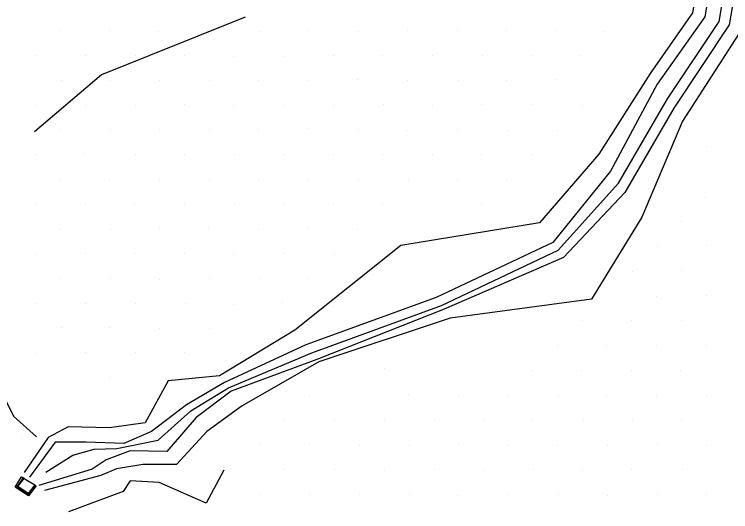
# Model space of a CAD drawing. Extents: x 1602514 to 1609837, y 863887 to 871157.
# Drawn here: x 1605049.2 to 1605253.5, y 868213.6 to 868355.4 of the extents above; entities that cross this region are included whole.
import ezdxf

# ---------------------------------------------------------------- set-up
doc = ezdxf.new("R2010")
doc.units = 0
for name, color, linetype in [('Survey-Drainage structures-concrete', 7, 'Continuous'), ('Survey-Flow line', 7, 'Continuous'), ('Survey-Ridge Lines', 7, 'Continuous'), ('Survey-Spot dirt', 7, 'Continuous')]:
    doc.layers.add(name, color=color, linetype=linetype)

msp = doc.modelspace()

# ---------------------------------------------------------------- linework, layer by layer
at = {"layer": 'Survey-Drainage structures-concrete'}
for p, q in [((1605049.91, 868220.66), (1605050.26, 868220.71)), ((1605049.91, 868220.66), (1605050.26, 868220.71)), ((1605055.13, 868221.15), (1605055.48, 868220.94)), ((1605055.13, 868221.15), (1605055.48, 868220.94)), ((1605053.22, 868218.43), (1605053.2, 868218.76)), ((1605053.22, 868218.43), (1605053.2, 868218.76))]:
    msp.add_line(p, q, dxfattribs=at)
for points in [[(1605055.48, 868220.94), (1605053.23, 868218.12), (1605049.46, 868220.58), (1605051.24, 868223.5), (1605051.76, 868223.18), (1605049.91, 868220.66), (1605053.22, 868218.43), (1605055.13, 868221.15), (1605055.03, 868221.21), (1605053.2, 868218.76), (1605050.26, 868220.71), (1605052.01, 868223.03), (1605051.76, 868223.18)], [(1605055.48, 868220.94), (1605053.23, 868218.12), (1605049.46, 868220.58), (1605051.24, 868223.5), (1605051.76, 868223.18), (1605049.91, 868220.66), (1605053.22, 868218.43), (1605055.13, 868221.15), (1605055.03, 868221.21), (1605053.2, 868218.76), (1605050.26, 868220.71), (1605052.01, 868223.03), (1605051.76, 868223.18)], [(1605052.01, 868223.03), (1605052.01, 868223.03), (1605055.03, 868221.21)], [(1605052.01, 868223.03), (1605052.01, 868223.03), (1605055.03, 868221.21)]]:
    msp.add_lwpolyline(points, dxfattribs=at)
at = {"layer": 'Survey-Flow line'}
msp.add_lwpolyline([(1605058.19, 868224.84), (1605065.88, 868229.72), (1605071.99, 868231.36), (1605078.49, 868231.58), (1605090.26, 868234), (1605099.61, 868242.34), (1605110.29, 868248.93), (1605134.12, 868258.86), (1605171.08, 868272.38), (1605204.37, 868288.12), (1605221.57, 868307.27), (1605235.47, 868331.26), (1605250.23, 868353.32), (1605254.46, 868378.26), (1605244.89, 868407.79), (1605263.32, 868428), (1605283.71, 868445.02), (1605301.15, 868470.01), (1605322.73, 868483.77), (1605345.2, 868460.9)], dxfattribs=at)
msp.add_lwpolyline([(1605058.19, 868224.84), (1605065.88, 868229.72), (1605071.99, 868231.36), (1605078.49, 868231.58), (1605090.26, 868234), (1605099.61, 868242.34), (1605110.29, 868248.93), (1605134.12, 868258.86), (1605171.08, 868272.38), (1605204.37, 868288.12), (1605221.57, 868307.27), (1605235.47, 868331.26), (1605250.23, 868353.32), (1605254.46, 868378.26), (1605244.89, 868407.79), (1605263.32, 868428), (1605283.71, 868445.02), (1605301.15, 868470.01), (1605322.73, 868483.77), (1605345.2, 868460.9)], dxfattribs=at)
at = {"layer": 'Survey-Ridge Lines'}
for points in [[(1605278.14, 868460.18), (1605253.46, 868431.28), (1605239.95, 868409.43), (1605246.87, 868380.79), (1605242.63, 868355.85), (1605230.54, 868338.49), (1605215.91, 868315.57), (1605199.02, 868295.97), (1605159.44, 868289.47), (1605129.22, 868265.33), (1605107.74, 868252.3), (1605093.1, 868250.93), (1605086.55, 868238.88), (1605076.37, 868237.46), (1605064.56, 868237.81), (1605058.92, 868234.76), (1605052.07, 868224.71)], [(1605278.14, 868460.18), (1605253.46, 868431.28), (1605239.95, 868409.43), (1605246.87, 868380.79), (1605242.63, 868355.85), (1605230.54, 868338.49), (1605215.91, 868315.57), (1605199.02, 868295.97), (1605159.44, 868289.47), (1605129.22, 868265.33), (1605107.74, 868252.3), (1605093.1, 868250.93), (1605086.55, 868238.88), (1605076.37, 868237.46), (1605064.56, 868237.81), (1605058.92, 868234.76), (1605052.07, 868224.71)], [(1605258.58, 868429.58), (1605242.42, 868408.61), (1605250.35, 868379.63), (1605246.11, 868354.7), (1605232.57, 868335.52), (1605219.22, 868310.71), (1605202.85, 868290.35), (1605169.56, 868274.61), (1605132.37, 868261.17), (1605109.2, 868250.37), (1605098.31, 868244.06), (1605088.39, 868236.46), (1605080.46, 868232.99), (1605069.67, 868233.36), (1605060.87, 868233.35), (1605053.6, 868223.37)], [(1605258.58, 868429.58), (1605242.42, 868408.61), (1605250.35, 868379.63), (1605246.11, 868354.7), (1605232.57, 868335.52), (1605219.22, 868310.71), (1605202.85, 868290.35), (1605169.56, 868274.61), (1605132.37, 868261.17), (1605109.2, 868250.37), (1605098.31, 868244.06), (1605088.39, 868236.46), (1605080.46, 868232.99), (1605069.67, 868233.36), (1605060.87, 868233.35), (1605053.6, 868223.37)], [(1605267.68, 868426.55), (1605247.43, 868406.94), (1605257.33, 868377.3), (1605253.1, 868352.37), (1605237.27, 868328.61), (1605223.37, 868304.62), (1605205.8, 868286.02), (1605171.83, 868271.28), (1605135.53, 868257), (1605111.07, 868247.9), (1605101.07, 868240.42), (1605092.72, 868230.75), (1605082.3, 868230.97), (1605075.44, 868228.33), (1605071.46, 868225.68), (1605056.21, 868221.07)], [(1605267.68, 868426.55), (1605247.43, 868406.94), (1605257.33, 868377.3), (1605253.1, 868352.37), (1605237.27, 868328.61), (1605223.37, 868304.62), (1605205.8, 868286.02), (1605171.83, 868271.28), (1605135.53, 868257), (1605111.07, 868247.9), (1605101.07, 868240.42), (1605092.72, 868230.75), (1605082.3, 868230.97), (1605075.44, 868228.33), (1605071.46, 868225.68), (1605056.21, 868221.07)], [(1605115.09, 868354.56), (1605074.07, 868338.12), (1605055.02, 868321.89)], [(1605115.09, 868354.56), (1605074.07, 868338.12), (1605055.02, 868321.89)], [(1605256.74, 868351.16), (1605239.81, 868324.89), (1605228.18, 868297.56), (1605213.85, 868274.2), (1605173.53, 868268.79), (1605136.03, 868256.34), (1605114.24, 868243.72), (1605104.09, 868236.42), (1605095.52, 868227.04), (1605085.92, 868227.02), (1605078.35, 868225.8), (1605073.9, 868223.91), (1605057.83, 868219.65)], [(1605256.74, 868351.16), (1605239.81, 868324.89), (1605228.18, 868297.56), (1605213.85, 868274.2), (1605173.53, 868268.79), (1605136.03, 868256.34), (1605114.24, 868243.72), (1605104.09, 868236.42), (1605095.52, 868227.04), (1605085.92, 868227.02), (1605078.35, 868225.8), (1605073.9, 868223.91), (1605057.83, 868219.65)], [(1605037.5, 868264.14), (1605048.98, 868240.77), (1605055.55, 868234.9)], [(1605037.5, 868264.14), (1605048.98, 868240.77), (1605055.55, 868234.9)], [(1605109.02, 868225.44), (1605103.91, 868215.97), (1605090.56, 868221.94), (1605082.29, 868222.37), (1605080.25, 868219.31), (1605064.72, 868213.57)], [(1605109.02, 868225.44), (1605103.91, 868215.97), (1605090.56, 868221.94), (1605082.29, 868222.37), (1605080.25, 868219.31), (1605064.72, 868213.57)]]:
    msp.add_lwpolyline(points, dxfattribs=at)
at = {"layer": 'Survey-Spot dirt'}
for p, q in [((1605062.3, 868350.67), (1605062.3, 868350.67)), ((1605062.3, 868350.67), (1605062.3, 868350.67)), ((1605076.42, 868350.71), (1605076.42, 868350.71)), ((1605076.42, 868350.71), (1605076.42, 868350.71)), ((1605090.45, 868350.49), (1605090.45, 868350.49)), ((1605090.45, 868350.49), (1605090.45, 868350.49)), ((1605104.95, 868350.73), (1605104.95, 868350.73)), ((1605104.95, 868350.73), (1605104.95, 868350.73)), ((1605119.01, 868350.65), (1605119.01, 868350.65)), ((1605119.01, 868350.65), (1605119.01, 868350.65)), ((1605132.99, 868350.71), (1605132.99, 868350.71)), ((1605132.99, 868350.71), (1605132.99, 868350.71)), ((1605147.28, 868350.64), (1605147.28, 868350.64)), ((1605147.28, 868350.64), (1605147.28, 868350.64)), ((1605161.26, 868350.86), (1605161.26, 868350.86)), ((1605161.26, 868350.86), (1605161.26, 868350.86)), ((1605175.54, 868350.83), (1605175.54, 868350.83)), ((1605175.54, 868350.83), (1605175.54, 868350.83)), ((1605189.69, 868350.72), (1605189.69, 868350.72)), ((1605189.69, 868350.72), (1605189.69, 868350.72)), ((1605203.92, 868350.76), (1605203.92, 868350.76)), ((1605203.92, 868350.76), (1605203.92, 868350.76)), ((1605217.62, 868350.51), (1605217.62, 868350.51)), ((1605217.62, 868350.51), (1605217.62, 868350.51)), ((1605055.2, 868343.62), (1605055.2, 868343.62)), ((1605055.2, 868343.62), (1605055.2, 868343.62)), ((1605069.47, 868343.65), (1605069.47, 868343.65)), ((1605069.47, 868343.65), (1605069.47, 868343.65)), ((1605083.72, 868343.63), (1605083.72, 868343.63)), ((1605083.72, 868343.63), (1605083.72, 868343.63)), ((1605097.66, 868343.76), (1605097.66, 868343.76)), ((1605097.66, 868343.76), (1605097.66, 868343.76)), ((1605111.86, 868343.49), (1605111.86, 868343.49)), ((1605111.86, 868343.49), (1605111.86, 868343.49)), ((1605126.2, 868343.47), (1605126.2, 868343.47)), ((1605126.2, 868343.47), (1605126.2, 868343.47)), ((1605140.34, 868343.73), (1605140.34, 868343.73)), ((1605140.34, 868343.73), (1605140.34, 868343.73)), ((1605154.3, 868343.6), (1605154.3, 868343.6)), ((1605154.3, 868343.6), (1605154.3, 868343.6)), ((1605168.56, 868343.56), (1605168.56, 868343.56)), ((1605168.56, 868343.56), (1605168.56, 868343.56)), ((1605182.67, 868343.61), (1605182.67, 868343.61)), ((1605182.67, 868343.61), (1605182.67, 868343.61)), ((1605196.82, 868343.62), (1605196.82, 868343.62)), ((1605196.82, 868343.62), (1605196.82, 868343.62)), ((1605210.78, 868343.68), (1605210.78, 868343.68)), ((1605210.78, 868343.68), (1605210.78, 868343.68)), ((1605062.7, 868336.5), (1605062.7, 868336.5)), ((1605062.7, 868336.5), (1605062.7, 868336.5)), ((1605076.71, 868336.4), (1605076.71, 868336.4)), ((1605076.71, 868336.4), (1605076.71, 868336.4)), ((1605090.68, 868336.48), (1605090.68, 868336.48)), ((1605090.68, 868336.48), (1605090.68, 868336.48)), ((1605104.86, 868336.58), (1605104.86, 868336.58)), ((1605104.86, 868336.58), (1605104.86, 868336.58)), ((1605119, 868336.56), (1605119, 868336.56)), ((1605119, 868336.56), (1605119, 868336.56)), ((1605133.05, 868336.6), (1605133.05, 868336.6)), ((1605133.05, 868336.6), (1605133.05, 868336.6)), ((1605147.2, 868336.72), (1605147.2, 868336.72)), ((1605147.2, 868336.72), (1605147.2, 868336.72)), ((1605161.46, 868336.57), (1605161.46, 868336.57)), ((1605161.46, 868336.57), (1605161.46, 868336.57)), ((1605175.84, 868336.63), (1605175.84, 868336.63)), ((1605175.84, 868336.63), (1605175.84, 868336.63)), ((1605189.62, 868336.65), (1605189.62, 868336.65)), ((1605189.62, 868336.65), (1605189.62, 868336.65)), ((1605203.82, 868336.69), (1605203.82, 868336.69)), ((1605203.82, 868336.69), (1605203.82, 868336.69)), ((1605055.4, 868329.42), (1605055.4, 868329.42)), ((1605055.4, 868329.42), (1605055.4, 868329.42)), ((1605069.5, 868329.42), (1605069.5, 868329.42)), ((1605069.5, 868329.42), (1605069.5, 868329.42)), ((1605083.71, 868329.51), (1605083.71, 868329.51)), ((1605083.71, 868329.51), (1605083.71, 868329.51)), ((1605097.71, 868329.55), (1605097.71, 868329.55)), ((1605097.71, 868329.55), (1605097.71, 868329.55)), ((1605111.87, 868329.54), (1605111.87, 868329.54)), ((1605111.87, 868329.54), (1605111.87, 868329.54)), ((1605126.04, 868329.45), (1605126.04, 868329.45)), ((1605126.04, 868329.45), (1605126.04, 868329.45)), ((1605140.23, 868329.46), (1605140.23, 868329.46)), ((1605140.23, 868329.46), (1605140.23, 868329.46)), ((1605154.53, 868329.58), (1605154.53, 868329.58)), ((1605154.53, 868329.58), (1605154.53, 868329.58)), ((1605168.42, 868329.52), (1605168.42, 868329.52)), ((1605168.42, 868329.52), (1605168.42, 868329.52)), ((1605182.53, 868329.55), (1605182.53, 868329.55)), ((1605182.53, 868329.55), (1605182.53, 868329.55)), ((1605196.79, 868329.55), (1605196.79, 868329.55)), ((1605196.79, 868329.55), (1605196.79, 868329.55)), ((1605211.18, 868329.34), (1605211.18, 868329.34)), ((1605211.18, 868329.34), (1605211.18, 868329.34)), ((1605132.92, 868322.89), (1605132.92, 868322.89)), ((1605132.92, 868322.89), (1605132.92, 868322.89)), ((1605062.38, 868322.45), (1605062.38, 868322.45)), ((1605062.38, 868322.45), (1605062.38, 868322.45)), ((1605076.69, 868322.46), (1605076.69, 868322.46)), ((1605076.69, 868322.46), (1605076.69, 868322.46)), ((1605090.72, 868322.43), (1605090.72, 868322.43)), ((1605090.72, 868322.43), (1605090.72, 868322.43)), ((1605104.82, 868322.42), (1605104.82, 868322.42)), ((1605104.82, 868322.42), (1605104.82, 868322.42)), ((1605118.92, 868322.61), (1605118.92, 868322.61)), ((1605118.92, 868322.61), (1605118.92, 868322.61)), ((1605147.31, 868322.45), (1605147.31, 868322.45)), ((1605147.31, 868322.45), (1605147.31, 868322.45)), ((1605161.05, 868322.39), (1605161.05, 868322.39)), ((1605161.05, 868322.39), (1605161.05, 868322.39)), ((1605175.63, 868322.43), (1605175.63, 868322.43)), ((1605175.63, 868322.43), (1605175.63, 868322.43)), ((1605189.78, 868322.39), (1605189.78, 868322.39)), ((1605189.78, 868322.39), (1605189.78, 868322.39)), ((1605204.03, 868322.34), (1605204.03, 868322.34)), ((1605204.03, 868322.34), (1605204.03, 868322.34)), ((1605246.63, 868317.84), (1605246.63, 868317.84)), ((1605246.63, 868317.84), (1605246.63, 868317.84)), ((1605055.45, 868315.47), (1605055.45, 868315.47)), ((1605055.45, 868315.47), (1605055.45, 868315.47)), ((1605069.36, 868315.58), (1605069.36, 868315.58)), ((1605069.36, 868315.58), (1605069.36, 868315.58)), ((1605083.7, 868315.45), (1605083.7, 868315.45)), ((1605083.7, 868315.45), (1605083.7, 868315.45)), ((1605097.73, 868315.44), (1605097.73, 868315.44)), ((1605097.73, 868315.44), (1605097.73, 868315.44)), ((1605112.09, 868315.51), (1605112.09, 868315.51)), ((1605112.09, 868315.51), (1605112.09, 868315.51)), ((1605126.12, 868315.49), (1605126.12, 868315.49)), ((1605126.12, 868315.49), (1605126.12, 868315.49)), ((1605140.17, 868315.38), (1605140.17, 868315.38)), ((1605140.17, 868315.38), (1605140.17, 868315.38)), ((1605154.3, 868315.55), (1605154.3, 868315.55)), ((1605154.3, 868315.55), (1605154.3, 868315.55)), ((1605168.45, 868315.35), (1605168.45, 868315.35)), ((1605168.45, 868315.35), (1605168.45, 868315.35)), ((1605182.59, 868315.43), (1605182.59, 868315.43)), ((1605182.59, 868315.43), (1605182.59, 868315.43)), ((1605196.75, 868315.38), (1605196.75, 868315.38)), ((1605196.75, 868315.38), (1605196.75, 868315.38)), ((1605076.49, 868308.35), (1605076.49, 868308.35)), ((1605076.49, 868308.35), (1605076.49, 868308.35)), ((1605090.69, 868308.36), (1605090.69, 868308.36)), ((1605090.69, 868308.36), (1605090.69, 868308.36)), ((1605062.45, 868308.15), (1605062.45, 868308.15)), ((1605062.45, 868308.15), (1605062.45, 868308.15)), ((1605104.97, 868308.23), (1605104.97, 868308.23)), ((1605104.97, 868308.23), (1605104.97, 868308.23)), ((1605118.98, 868308.08), (1605118.98, 868308.08)), ((1605118.98, 868308.08), (1605118.98, 868308.08)), ((1605133.05, 868308.26), (1605133.05, 868308.26)), ((1605133.05, 868308.26), (1605133.05, 868308.26)), ((1605147.46, 868308.32), (1605147.46, 868308.32)), ((1605147.46, 868308.32), (1605147.46, 868308.32)), ((1605161.5, 868308.19), (1605161.5, 868308.19)), ((1605161.5, 868308.19), (1605161.5, 868308.19)), ((1605175.56, 868308.26), (1605175.56, 868308.26)), ((1605175.56, 868308.26), (1605175.56, 868308.26)), ((1605189.71, 868308.31), (1605189.71, 868308.31)), ((1605189.71, 868308.31), (1605189.71, 868308.31)), ((1605246.44, 868303.22), (1605246.44, 868303.22)), ((1605246.44, 868303.22), (1605246.44, 868303.22)), ((1605055.46, 868301.14), (1605055.46, 868301.14)), ((1605055.46, 868301.14), (1605055.46, 868301.14)), ((1605069.42, 868301.39), (1605069.42, 868301.39)), ((1605069.42, 868301.39), (1605069.42, 868301.39)), ((1605083.44, 868301.43), (1605083.44, 868301.43)), ((1605083.44, 868301.43), (1605083.44, 868301.43)), ((1605097.88, 868301.25), (1605097.88, 868301.25)), ((1605097.88, 868301.25), (1605097.88, 868301.25)), ((1605111.9, 868301.19), (1605111.9, 868301.19)), ((1605111.9, 868301.19), (1605111.9, 868301.19)), ((1605125.96, 868301.35), (1605125.96, 868301.35)), ((1605125.96, 868301.35), (1605125.96, 868301.35)), ((1605140.14, 868301.24), (1605140.14, 868301.24)), ((1605140.14, 868301.24), (1605140.14, 868301.24)), ((1605154.26, 868301.23), (1605154.26, 868301.23)), ((1605154.26, 868301.23), (1605154.26, 868301.23)), ((1605182.59, 868301.27), (1605182.59, 868301.27)), ((1605182.59, 868301.27), (1605182.59, 868301.27)), ((1605239.62, 868296.31), (1605239.62, 868296.31)), ((1605239.62, 868296.31), (1605239.62, 868296.31)), ((1605062.44, 868294.11), (1605062.44, 868294.11)), ((1605062.44, 868294.11), (1605062.44, 868294.11)), ((1605090.61, 868294.21), (1605090.61, 868294.21)), ((1605090.61, 868294.21), (1605090.61, 868294.21)), ((1605104.7, 868294.22), (1605104.7, 868294.22)), ((1605104.7, 868294.22), (1605104.7, 868294.22)), ((1605118.97, 868294.18), (1605118.97, 868294.18)), ((1605118.97, 868294.18), (1605118.97, 868294.18)), ((1605133.12, 868294.22), (1605133.12, 868294.22)), ((1605133.12, 868294.22), (1605133.12, 868294.22)), ((1605147.23, 868294.18), (1605147.23, 868294.18)), ((1605147.23, 868294.18), (1605147.23, 868294.18)), ((1605076.55, 868294.04), (1605076.55, 868294.04)), ((1605076.55, 868294.04), (1605076.55, 868294.04)), ((1605232.7, 868289.06), (1605232.7, 868289.06)), ((1605232.7, 868289.06), (1605232.7, 868289.06)), ((1605246.58, 868289.39), (1605246.58, 868289.39)), ((1605246.58, 868289.39), (1605246.58, 868289.39)), ((1605055.41, 868287.02), (1605055.41, 868287.02)), ((1605055.41, 868287.02), (1605055.41, 868287.02)), ((1605069.51, 868287.06), (1605069.51, 868287.06)), ((1605069.51, 868287.06), (1605069.51, 868287.06)), ((1605083.56, 868287.13), (1605083.56, 868287.13)), ((1605083.56, 868287.13), (1605083.56, 868287.13)), ((1605097.89, 868287.13), (1605097.89, 868287.13)), ((1605097.89, 868287.13), (1605097.89, 868287.13)), ((1605111.72, 868287.03), (1605111.72, 868287.03)), ((1605111.72, 868287.03), (1605111.72, 868287.03)), ((1605126, 868287.15), (1605126, 868287.15)), ((1605126, 868287.15), (1605126, 868287.15)), ((1605140.42, 868286.88), (1605140.42, 868286.88)), ((1605140.42, 868286.88), (1605140.42, 868286.88)), ((1605225.45, 868282.07), (1605225.45, 868282.07)), ((1605225.45, 868282.07), (1605225.45, 868282.07)), ((1605239.53, 868282.22), (1605239.53, 868282.22)), ((1605239.53, 868282.22), (1605239.53, 868282.22)), ((1605062.26, 868280.1), (1605062.26, 868280.1)), ((1605062.26, 868280.1), (1605062.26, 868280.1)), ((1605076.57, 868280.06), (1605076.57, 868280.06)), ((1605076.57, 868280.06), (1605076.57, 868280.06)), ((1605090.71, 868279.92), (1605090.71, 868279.92)), ((1605090.71, 868279.92), (1605090.71, 868279.92)), ((1605104.83, 868280.08), (1605104.83, 868280.08)), ((1605104.83, 868280.08), (1605104.83, 868280.08)), ((1605119.01, 868280.14), (1605119.01, 868280.14)), ((1605119.01, 868280.14), (1605119.01, 868280.14)), ((1605133.08, 868280.02), (1605133.08, 868280.02)), ((1605133.08, 868280.02), (1605133.08, 868280.02)), ((1605232.44, 868275.03), (1605232.44, 868275.03)), ((1605232.44, 868275.03), (1605232.44, 868275.03)), ((1605246.62, 868275.28), (1605246.62, 868275.28)), ((1605246.62, 868275.28), (1605246.62, 868275.28)), ((1605055.26, 868272.91), (1605055.26, 868272.91)), ((1605055.26, 868272.91), (1605055.26, 868272.91)), ((1605069.48, 868272.85), (1605069.48, 868272.85)), ((1605069.48, 868272.85), (1605069.48, 868272.85)), ((1605083.67, 868272.88), (1605083.67, 868272.88)), ((1605083.67, 868272.88), (1605083.67, 868272.88)), ((1605097.93, 868272.98), (1605097.93, 868272.98)), ((1605097.93, 868272.98), (1605097.93, 868272.98)), ((1605111.77, 868272.7), (1605111.77, 868272.7)), ((1605111.77, 868272.7), (1605111.77, 868272.7)), ((1605125.83, 868273.13), (1605125.83, 868273.13)), ((1605125.83, 868273.13), (1605125.83, 868273.13)), ((1605211.33, 868268.2), (1605211.33, 868268.2)), ((1605211.33, 868268.2), (1605211.33, 868268.2)), ((1605225.29, 868268.07), (1605225.29, 868268.07)), ((1605225.29, 868268.07), (1605225.29, 868268.07)), ((1605239.54, 868267.98), (1605239.54, 868267.98)), ((1605239.54, 868267.98), (1605239.54, 868267.98)), ((1605062.62, 868266.08), (1605062.62, 868266.08)), ((1605062.62, 868266.08), (1605062.62, 868266.08)), ((1605076.47, 868265.96), (1605076.47, 868265.96)), ((1605076.47, 868265.96), (1605076.47, 868265.96)), ((1605090.71, 868265.87), (1605090.71, 868265.87)), ((1605090.71, 868265.87), (1605090.71, 868265.87)), ((1605104.77, 868265.88), (1605104.77, 868265.88)), ((1605104.77, 868265.88), (1605104.77, 868265.88)), ((1605204, 868260.96), (1605204, 868260.96)), ((1605204, 868260.96), (1605204, 868260.96)), ((1605218.19, 868261.02), (1605218.19, 868261.02)), ((1605218.19, 868261.02), (1605218.19, 868261.02)), ((1605232.46, 868260.89), (1605232.46, 868260.89)), ((1605232.46, 868260.89), (1605232.46, 868260.89)), ((1605246.77, 868260.86), (1605246.77, 868260.86)), ((1605246.77, 868260.86), (1605246.77, 868260.86)), ((1605055.46, 868258.73), (1605055.46, 868258.73)), ((1605055.46, 868258.73), (1605055.46, 868258.73)), ((1605069.48, 868258.91), (1605069.48, 868258.91)), ((1605069.48, 868258.91), (1605069.48, 868258.91)), ((1605083.68, 868258.88), (1605083.68, 868258.88)), ((1605083.68, 868258.88), (1605083.68, 868258.88)), ((1605097.75, 868258.83), (1605097.75, 868258.83)), ((1605097.75, 868258.83), (1605097.75, 868258.83)), ((1605154.66, 868254.3), (1605154.66, 868254.3)), ((1605154.66, 868254.3), (1605154.66, 868254.3)), ((1605197.09, 868253.93), (1605197.09, 868253.93)), ((1605197.09, 868253.93), (1605197.09, 868253.93)), ((1605211.11, 868253.84), (1605211.11, 868253.84)), ((1605211.11, 868253.84), (1605211.11, 868253.84)), ((1605225.23, 868253.93), (1605225.23, 868253.93)), ((1605225.23, 868253.93), (1605225.23, 868253.93)), ((1605239.32, 868253.75), (1605239.32, 868253.75)), ((1605239.32, 868253.75), (1605239.32, 868253.75)), ((1605076.48, 868251.82), (1605076.48, 868251.82)), ((1605076.48, 868251.82), (1605076.48, 868251.82)), ((1605133.43, 868246.8), (1605133.43, 868246.8)), ((1605133.43, 868246.8), (1605133.43, 868246.8)), ((1605161.73, 868247.04), (1605161.73, 868247.04)), ((1605161.73, 868247.04), (1605161.73, 868247.04)), ((1605175.95, 868246.81), (1605175.95, 868246.81)), ((1605175.95, 868246.81), (1605175.95, 868246.81)), ((1605190.24, 868246.64), (1605190.24, 868246.64)), ((1605190.24, 868246.64), (1605190.24, 868246.64)), ((1605204.28, 868246.61), (1605204.28, 868246.61)), ((1605204.28, 868246.61), (1605204.28, 868246.61)), ((1605218.11, 868246.67), (1605218.11, 868246.67)), ((1605218.11, 868246.67), (1605218.11, 868246.67)), ((1605232.43, 868246.76), (1605232.43, 868246.76)), ((1605232.43, 868246.76), (1605232.43, 868246.76)), ((1605246.63, 868246.66), (1605246.63, 868246.66)), ((1605246.63, 868246.66), (1605246.63, 868246.66)), ((1605126.27, 868239.8), (1605126.27, 868239.8)), ((1605126.27, 868239.8), (1605126.27, 868239.8)), ((1605140.46, 868239.73), (1605140.46, 868239.73)), ((1605140.46, 868239.73), (1605140.46, 868239.73)), ((1605154.72, 868239.78), (1605154.72, 868239.78)), ((1605154.72, 868239.78), (1605154.72, 868239.78)), ((1605169.01, 868239.64), (1605169.01, 868239.64)), ((1605169.01, 868239.64), (1605169.01, 868239.64)), ((1605183.18, 868239.79), (1605183.18, 868239.79)), ((1605183.18, 868239.79), (1605183.18, 868239.79)), ((1605197.04, 868239.52), (1605197.04, 868239.52)), ((1605197.04, 868239.52), (1605197.04, 868239.52)), ((1605211.43, 868239.62), (1605211.43, 868239.62)), ((1605211.43, 868239.62), (1605211.43, 868239.62)), ((1605225.41, 868239.74), (1605225.41, 868239.74)), ((1605225.41, 868239.74), (1605225.41, 868239.74)), ((1605239.55, 868239.6), (1605239.55, 868239.6)), ((1605239.55, 868239.6), (1605239.55, 868239.6)), ((1605051.24, 868234.58), (1605051.24, 868234.58)), ((1605051.24, 868234.58), (1605051.24, 868234.58)), ((1605133.49, 868232.85), (1605133.49, 868232.85)), ((1605133.49, 868232.85), (1605133.49, 868232.85)), ((1605119.11, 868232.7), (1605119.11, 868232.7)), ((1605119.11, 868232.7), (1605119.11, 868232.7)), ((1605147.74, 868232.52), (1605147.74, 868232.52)), ((1605147.74, 868232.52), (1605147.74, 868232.52)), ((1605161.88, 868232.58), (1605161.88, 868232.58)), ((1605161.88, 868232.58), (1605161.88, 868232.58)), ((1605175.88, 868232.62), (1605175.88, 868232.62)), ((1605175.88, 868232.62), (1605175.88, 868232.62)), ((1605190.15, 868232.47), (1605190.15, 868232.47)), ((1605190.15, 868232.47), (1605190.15, 868232.47)), ((1605204.24, 868232.5), (1605204.24, 868232.5)), ((1605204.24, 868232.5), (1605204.24, 868232.5)), ((1605218.36, 868232.45), (1605218.36, 868232.45)), ((1605218.36, 868232.45), (1605218.36, 868232.45)), ((1605232.63, 868232.66), (1605232.63, 868232.66)), ((1605232.63, 868232.66), (1605232.63, 868232.66)), ((1605246.69, 868232.56), (1605246.69, 868232.56)), ((1605246.69, 868232.56), (1605246.69, 868232.56)), ((1605126.23, 868225.55), (1605126.23, 868225.55)), ((1605126.23, 868225.55), (1605126.23, 868225.55)), ((1605140.5, 868225.47), (1605140.5, 868225.47)), ((1605140.5, 868225.47), (1605140.5, 868225.47)), ((1605154.84, 868225.29), (1605154.84, 868225.29)), ((1605154.84, 868225.29), (1605154.84, 868225.29)), ((1605168.92, 868225.51), (1605168.92, 868225.51)), ((1605168.92, 868225.51), (1605168.92, 868225.51)), ((1605183.06, 868225.4), (1605183.06, 868225.4)), ((1605183.06, 868225.4), (1605183.06, 868225.4)), ((1605197.17, 868225.52), (1605197.17, 868225.52)), ((1605197.17, 868225.52), (1605197.17, 868225.52)), ((1605211.32, 868225.42), (1605211.32, 868225.42)), ((1605211.32, 868225.42), (1605211.32, 868225.42)), ((1605225.31, 868225.46), (1605225.31, 868225.46)), ((1605225.31, 868225.46), (1605225.31, 868225.46)), ((1605239.65, 868225.54), (1605239.65, 868225.54)), ((1605239.65, 868225.54), (1605239.65, 868225.54)), ((1605133.27, 868218.49), (1605133.27, 868218.49)), ((1605133.27, 868218.49), (1605133.27, 868218.49)), ((1605161.89, 868218.55), (1605161.89, 868218.55)), ((1605161.89, 868218.55), (1605161.89, 868218.55)), ((1605204.34, 868218.61), (1605204.34, 868218.61)), ((1605204.34, 868218.61), (1605204.34, 868218.61)), ((1605119.41, 868218.44), (1605119.41, 868218.44)), ((1605119.41, 868218.44), (1605119.41, 868218.44)), ((1605147.61, 868218.41), (1605147.61, 868218.41)), ((1605147.61, 868218.41), (1605147.61, 868218.41)), ((1605175.7, 868218.3), (1605175.7, 868218.3)), ((1605175.7, 868218.3), (1605175.7, 868218.3)), ((1605190.09, 868218.33), (1605190.09, 868218.33)), ((1605190.09, 868218.33), (1605190.09, 868218.33)), ((1605218.52, 868218.32), (1605218.52, 868218.32)), ((1605218.52, 868218.32), (1605218.52, 868218.32)), ((1605232.52, 868218.39), (1605232.52, 868218.39)), ((1605232.52, 868218.39), (1605232.52, 868218.39)), ((1605246.57, 868218.34), (1605246.57, 868218.34)), ((1605246.57, 868218.34), (1605246.57, 868218.34))]:
    msp.add_line(p, q, dxfattribs=at)

doc.saveas('drawing.dxf')
